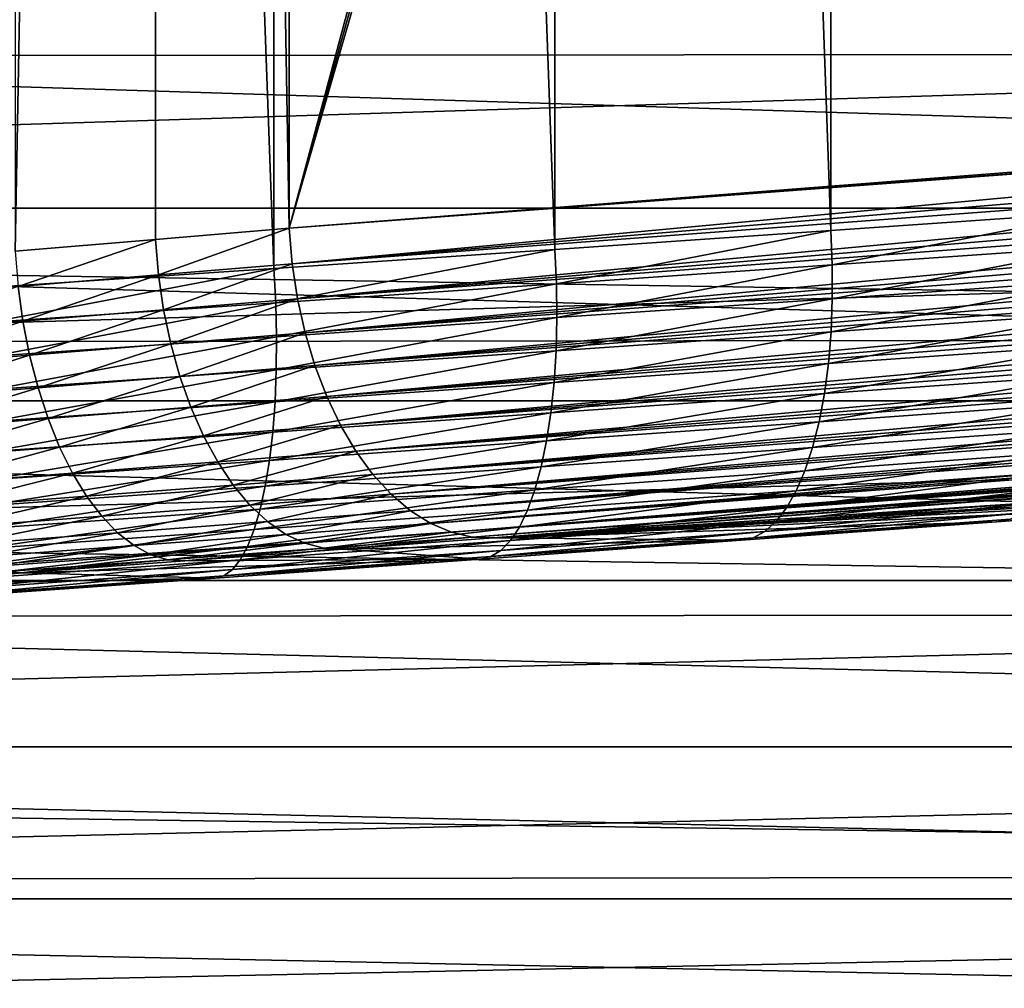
# Model space of a CAD drawing. Header units: metres. Extents: x -46 to 104, y -30 to 30.
# Tile 480 of 656: x 55.38 to 56.97, y -7.37 to -5.81. Entities that reach past the tile are written whole.
import ezdxf

# ---------------------------------------------------------------- set-up
doc = ezdxf.new("R2010")
doc.units = ezdxf.units.M
doc.layers.add('solid_26_000_502_XXX', color=7, linetype='CONTINUOUS')

msp = doc.modelspace()

# ---------------------------------------------------------------- linework, layer by layer
at = {"layer": 'solid_26_000_502_XXX'}
for points in [[(55.793705, -6.211841, 314.212158), (55.335068, -6.242723, 314.102203), (55.338753, 6.242476, 314.102997)], [(55.793705, -6.211841, 314.212158), (55.338753, 6.242476, 314.102997), (55.797348, 6.211595, 314.213135)], [(56.245914, -6.181216, 314.345947), (55.793705, -6.211841, 314.212158), (55.797348, 6.211595, 314.213135)], [(56.245914, -6.181216, 314.345947), (55.797348, 6.211595, 314.213135), (56.249496, 6.180973, 314.347107)], [(55.3769, -6.184124, 319.391541), (55.601688, 6.165453, 319.523346), (55.375519, 6.184237, 319.390808)], [(56.690483, -6.150931, 314.503235), (56.245914, -6.181216, 314.345947), (56.249496, 6.180973, 314.347107)], [(56.690483, -6.150931, 314.503235), (56.249496, 6.180973, 314.347107), (56.694004, 6.150691, 314.504608)], [(55.3769, -6.184124, 319.391541), (55.603016, -6.165342, 319.52417), (55.601688, 6.165453, 319.523346)], [(55.601688, 6.165453, 319.523346), (55.818401, -6.147289, 319.670197), (55.818401, 6.147289, 319.670197)], [(55.603016, -6.165342, 319.52417), (55.818401, -6.147289, 319.670197), (55.601688, 6.165453, 319.523346)], [(59.05619, 5.904927, 322.022583), (55.818401, 6.147289, 319.670197), (55.818401, -6.147289, 319.670197)], [(57.126232, -6.121066, 314.683624), (56.690483, -6.150931, 314.503235), (56.694004, 6.150691, 314.504608)], [(57.126232, -6.121066, 314.683624), (56.694004, 6.150691, 314.504608), (57.129677, 6.120829, 314.68515)], [(59.175964, 5.893589, 322.109619), (59.05619, 5.904927, 322.022583), (55.818401, -6.147289, 319.670197)], [(59.2952, 5.877554, 322.196228), (59.175964, 5.893589, 322.109619), (55.818401, -6.147289, 319.670197)], [(59.2952, -5.877554, 322.196228), (59.2952, 5.877554, 322.196228), (55.818401, -6.147289, 319.670197)], [(61.599998, -5.384786, 288.985901), (61.599998, -5.862143, 289.288788), (34.599998, -5.413353, 289.003021)], [(61.599998, -5.862143, 306.711212), (61.599998, -5.384786, 307.014099), (34.599998, -5.413353, 306.996979)], [(61.599998, -5.862143, 289.288788), (34.599998, -5.892387, 289.309204), (34.599998, -5.413353, 289.003021)], [(61.599998, -5.862143, 306.711212), (34.599998, -5.413353, 306.996979), (34.599998, -5.892387, 306.690796)], [(61.599998, -5.784506, 292.047729), (51.099998, -5.784486, 292.047729), (51.099998, -6.114925, 292.387726)], [(61.599998, -6.114945, 303.612244), (51.099998, -6.114925, 303.612274), (51.099998, -5.784486, 303.952271)], [(61.599998, -5.784506, 303.952271), (61.599998, -6.114945, 303.612244), (51.099998, -5.784486, 303.952271)], [(61.599998, -6.114945, 292.387756), (61.599998, -5.784506, 292.047729), (51.099998, -6.114925, 292.387726)], [(61.599998, -5.862143, 289.288788), (61.599998, -6.322506, 289.616913), (34.599998, -5.892387, 289.309204)], [(61.599998, -6.322506, 306.383087), (61.599998, -5.862143, 306.711212), (34.599998, -5.892387, 306.690796)], [(59.175964, -5.893589, 322.109619), (59.2952, -5.877554, 322.196228), (55.818401, -6.147289, 319.670197)], [(61.599998, -6.322506, 289.616913), (34.599998, -6.354315, 289.641022), (34.599998, -5.892387, 289.309204)], [(61.599998, -6.322506, 306.383087), (34.599998, -5.892387, 306.690796), (34.599998, -6.354315, 306.358978)], [(59.05619, -5.904927, 322.022583), (59.175964, -5.893589, 322.109619), (55.818401, -6.147289, 319.670197)], [(55.823132, -6.204404, 319.669586), (59.05619, -5.904927, 322.022583), (55.818401, -6.147289, 319.670197)], [(55.823132, -6.204404, 319.669586), (59.058075, -5.933532, 322.022949), (59.05619, -5.904927, 322.022583)], [(55.823132, -6.204404, 319.669586), (59.060921, -5.962042, 322.021973), (59.058075, -5.933532, 322.022949)], [(55.823132, -6.204404, 319.669586), (55.831657, -6.260769, 319.663635), (59.060921, -5.962042, 322.021973)], [(55.831657, -6.260769, 319.663635), (59.064716, -5.990366, 322.019653), (59.060921, -5.962042, 322.021973)], [(55.831657, -6.260769, 319.663635), (59.06945, -6.018407, 322.016022), (59.064716, -5.990366, 322.019653)], [(55.831657, -6.260769, 319.663635), (55.843876, -6.315642, 319.652496), (59.06945, -6.018407, 322.016022)], [(55.843876, -6.315642, 319.652496), (59.075104, -6.046076, 322.011108), (59.06945, -6.018407, 322.016022)], [(55.843876, -6.315642, 319.652496), (59.081665, -6.073281, 322.004883), (59.075104, -6.046076, 322.011108)], [(55.843876, -6.315642, 319.652496), (55.859619, -6.368304, 319.63623), (59.081665, -6.073281, 322.004883)], [(55.859619, -6.368304, 319.63623), (59.089108, -6.099933, 321.997375), (59.081665, -6.073281, 322.004883)], [(55.859619, -6.368304, 319.63623), (59.097408, -6.125943, 321.988647), (59.089108, -6.099933, 321.997375)], [(61.599998, -6.114945, 292.387756), (51.099998, -6.114925, 292.387726), (51.099998, -6.425433, 292.746063)], [(61.599998, -6.425447, 303.253906), (51.099998, -6.425433, 303.253937), (51.099998, -6.114925, 303.612274)], [(61.599998, -6.114945, 303.612244), (61.599998, -6.425447, 303.253906), (51.099998, -6.114925, 303.612274)], [(61.599998, -6.425447, 292.746094), (61.599998, -6.114945, 292.387756), (51.099998, -6.425433, 292.746063)], [(56.692867, -6.206147, 314.507446), (56.690483, -6.150931, 314.503235), (57.126232, -6.121066, 314.683624)], [(56.692867, -6.206147, 314.507446), (57.126232, -6.121066, 314.683624), (57.128334, -6.176162, 314.687897)], [(55.859619, -6.368304, 319.63623), (55.878681, -6.418061, 319.615143), (59.097408, -6.125943, 321.988647)], [(55.878681, -6.418061, 319.615143), (59.106541, -6.151227, 321.978668), (59.097408, -6.125943, 321.988647)], [(55.607761, -6.222308, 319.523346), (55.818401, -6.147289, 319.670197), (55.603016, -6.165342, 319.52417)], [(55.607761, -6.222308, 319.523346), (55.823132, -6.204404, 319.669586), (55.818401, -6.147289, 319.670197)], [(55.878681, -6.418061, 319.615143), (59.11647, -6.175701, 321.967529), (59.106541, -6.151227, 321.978668)], [(56.248558, -6.236555, 314.350067), (56.245914, -6.181216, 314.345947), (56.690483, -6.150931, 314.503235)], [(56.248558, -6.236555, 314.350067), (56.690483, -6.150931, 314.503235), (56.692867, -6.206147, 314.507446)], [(55.381668, -6.240935, 319.390442), (55.603016, -6.165342, 319.52417), (55.3769, -6.184124, 319.391541)], [(55.607761, -6.222308, 319.523346), (55.603016, -6.165342, 319.52417), (55.381668, -6.240935, 319.390442)], [(55.796604, -6.267305, 314.216125), (55.793705, -6.211841, 314.212158), (56.245914, -6.181216, 314.345947)], [(55.796604, -6.267305, 314.216125), (56.245914, -6.181216, 314.345947), (56.248558, -6.236555, 314.350067)], [(55.878681, -6.418061, 319.615143), (55.900814, -6.464261, 319.589417), (59.11647, -6.175701, 321.967529)], [(55.900814, -6.464261, 319.589417), (59.127171, -6.199285, 321.955231), (59.11647, -6.175701, 321.967529)], [(56.69302, -6.260685, 314.517334), (56.692867, -6.206147, 314.507446), (57.128334, -6.176162, 314.687897)], [(56.69302, -6.260685, 314.517334), (57.128334, -6.176162, 314.687897), (57.127926, -6.230584, 314.697723)], [(55.900814, -6.464261, 319.589417), (59.138603, -6.2219, 321.941803), (59.127171, -6.199285, 321.955231)], [(55.3382, -6.298314, 314.106079), (55.335068, -6.242723, 314.102203), (55.793705, -6.211841, 314.212158)], [(55.3382, -6.298314, 314.106079), (55.793705, -6.211841, 314.212158), (55.796604, -6.267305, 314.216125)], [(55.615955, -6.278528, 319.516968), (55.823132, -6.204404, 319.669586), (55.607761, -6.222308, 319.523346)], [(55.615955, -6.278528, 319.516968), (55.831657, -6.260769, 319.663635), (55.823132, -6.204404, 319.669586)], [(56.249268, -6.291211, 314.359985), (56.248558, -6.236555, 314.350067), (56.692867, -6.206147, 314.507446)], [(56.249268, -6.291211, 314.359985), (56.692867, -6.206147, 314.507446), (56.69302, -6.260685, 314.517334)], [(55.607761, -6.222308, 319.523346), (55.381668, -6.240935, 319.390442), (55.389488, -6.297007, 319.383636)], [(55.615955, -6.278528, 319.516968), (55.607761, -6.222308, 319.523346), (55.389488, -6.297007, 319.383636)], [(55.900814, -6.464261, 319.589417), (55.925724, -6.506296, 319.559479), (59.138603, -6.2219, 321.941803)], [(55.925724, -6.506296, 319.559479), (59.15073, -6.243474, 321.927338), (59.138603, -6.2219, 321.941803)], [(56.690941, -6.313874, 314.532776), (57.127926, -6.230584, 314.697723), (57.125011, -6.283666, 314.712952)], [(56.690941, -6.313874, 314.532776), (56.69302, -6.260685, 314.517334), (57.127926, -6.230584, 314.697723)], [(55.389488, -6.297007, 319.383636), (55.381668, -6.240935, 319.390442), (55.154819, -6.315992, 319.265442)], [(55.797863, -6.322081, 314.226074), (55.796604, -6.267305, 314.216125), (56.248558, -6.236555, 314.350067)], [(55.797863, -6.322081, 314.226074), (56.248558, -6.236555, 314.350067), (56.249268, -6.291211, 314.359985)], [(55.925724, -6.506296, 319.559479), (59.163517, -6.263936, 321.911865), (59.15073, -6.243474, 321.927338)], [(55.627472, -6.333269, 319.505157), (55.831657, -6.260769, 319.663635), (55.615955, -6.278528, 319.516968)], [(55.627472, -6.333269, 319.505157), (55.843876, -6.315642, 319.652496), (55.831657, -6.260769, 319.663635)], [(55.925724, -6.506296, 319.559479), (55.953087, -6.543613, 319.525665), (59.163517, -6.263936, 321.911865)], [(55.953087, -6.543613, 319.525665), (59.17691, -6.283216, 321.895416), (59.163517, -6.263936, 321.911865)], [(56.248032, -6.344509, 314.37561), (56.69302, -6.260685, 314.517334), (56.690941, -6.313874, 314.532776)], [(56.248032, -6.344509, 314.37561), (56.249268, -6.291211, 314.359985), (56.69302, -6.260685, 314.517334)], [(55.340004, -6.353211, 314.115967), (55.3382, -6.298314, 314.106079), (55.796604, -6.267305, 314.216125)], [(55.340004, -6.353211, 314.115967), (55.796604, -6.267305, 314.216125), (55.797863, -6.322081, 314.226074)], [(55.615955, -6.278528, 319.516968), (55.389488, -6.297007, 319.383636), (55.400249, -6.351612, 319.371246)], [(55.627472, -6.333269, 319.505157), (55.615955, -6.278528, 319.516968), (55.400249, -6.351612, 319.371246)], [(55.79747, -6.375489, 314.241821), (56.249268, -6.291211, 314.359985), (56.248032, -6.344509, 314.37561)], [(55.79747, -6.375489, 314.241821), (55.797863, -6.322081, 314.226074), (56.249268, -6.291211, 314.359985)], [(55.953087, -6.543613, 319.525665), (59.19088, -6.301253, 321.878052), (59.17691, -6.283216, 321.895416)], [(56.686653, -6.36506, 314.553619), (57.125011, -6.283666, 314.712952), (57.119625, -6.334758, 314.733429)], [(56.686653, -6.36506, 314.553619), (56.690941, -6.313874, 314.532776), (57.125011, -6.283666, 314.712952)], [(55.389488, -6.297007, 319.383636), (55.154819, -6.315992, 319.265442), (55.16478, -6.370457, 319.252472)], [(55.400249, -6.351612, 319.371246), (55.389488, -6.297007, 319.383636), (55.16478, -6.370457, 319.252472)], [(55.953087, -6.543613, 319.525665), (55.982544, -6.575724, 319.488434), (59.19088, -6.301253, 321.878052)], [(55.982544, -6.575724, 319.488434), (59.205368, -6.317987, 321.859833), (59.19088, -6.301253, 321.878052)], [(61.599998, -6.322506, 289.616913), (61.599998, -6.76454, 289.96936), (34.599998, -6.354315, 289.641022)], [(61.599998, -6.76454, 306.03064), (61.599998, -6.322506, 306.383087), (34.599998, -6.354315, 306.358978)], [(55.340454, -6.406732, 314.131775), (55.340004, -6.353211, 314.115967), (55.797863, -6.322081, 314.226074)], [(55.340454, -6.406732, 314.131775), (55.797863, -6.322081, 314.226074), (55.79747, -6.375489, 314.241821)], [(55.642155, -6.385814, 319.488098), (55.843876, -6.315642, 319.652496), (55.627472, -6.333269, 319.505157)], [(55.642155, -6.385814, 319.488098), (55.859619, -6.368304, 319.63623), (55.843876, -6.315642, 319.652496)], [(55.982544, -6.575724, 319.488434), (59.220333, -6.333363, 321.84082), (59.205368, -6.317987, 321.859833)], [(56.244862, -6.395791, 314.396729), (56.690941, -6.313874, 314.532776), (56.686653, -6.36506, 314.553619)], [(56.244862, -6.395791, 314.396729), (56.248032, -6.344509, 314.37561), (56.690941, -6.313874, 314.532776)], [(55.627472, -6.333269, 319.505157), (55.400249, -6.351612, 319.371246), (55.413811, -6.404037, 319.353363)], [(55.642155, -6.385814, 319.488098), (55.627472, -6.333269, 319.505157), (55.413811, -6.404037, 319.353363)], [(55.982544, -6.575724, 319.488434), (56.013702, -6.602205, 319.448273), (59.220333, -6.333363, 321.84082)], [(56.013702, -6.602205, 319.448273), (59.235725, -6.34733, 321.821075), (59.220333, -6.333363, 321.84082)], [(56.680214, -6.413615, 314.579559), (57.119625, -6.334758, 314.733429), (57.111832, -6.383237, 314.758881)], [(56.680214, -6.413615, 314.579559), (56.686653, -6.36506, 314.553619), (57.119625, -6.334758, 314.733429)], [(61.599998, -6.76454, 289.96936), (34.599998, -6.797591, 289.997314), (34.599998, -6.354315, 289.641022)], [(61.599998, -6.76454, 306.03064), (34.599998, -6.354315, 306.358978), (34.599998, -6.797591, 306.002686)], [(55.400249, -6.351612, 319.371246), (55.16478, -6.370457, 319.252472), (55.177166, -6.422761, 319.233887)], [(55.413811, -6.404037, 319.353363), (55.400249, -6.351612, 319.371246), (55.177166, -6.422761, 319.233887)], [(55.795425, -6.426868, 314.263184), (56.248032, -6.344509, 314.37561), (56.244862, -6.395791, 314.396729)], [(55.795425, -6.426868, 314.263184), (55.79747, -6.375489, 314.241821), (56.248032, -6.344509, 314.37561)], [(56.013702, -6.602205, 319.448273), (59.251492, -6.359843, 321.800659), (59.235725, -6.34733, 321.821075)], [(55.659821, -6.435476, 319.465942), (55.859619, -6.368304, 319.63623), (55.642155, -6.385814, 319.488098)], [(55.659821, -6.435476, 319.465942), (55.878681, -6.418061, 319.615143), (55.859619, -6.368304, 319.63623)], [(56.013702, -6.602205, 319.448273), (56.046158, -6.622708, 319.405701), (59.251492, -6.359843, 321.800659)], [(56.046158, -6.622708, 319.405701), (59.267586, -6.370861, 321.779633), (59.251492, -6.359843, 321.800659)], [(56.046158, -6.622708, 319.405701), (59.283947, -6.380346, 321.758087), (59.267586, -6.370861, 321.779633)], [(56.239799, -6.444424, 314.423096), (56.686653, -6.36506, 314.553619), (56.680214, -6.413615, 314.579559)], [(56.239799, -6.444424, 314.423096), (56.244862, -6.395791, 314.396729), (56.686653, -6.36506, 314.553619)], [(55.339542, -6.45821, 314.15332), (55.79747, -6.375489, 314.241821), (55.795425, -6.426868, 314.263184)], [(55.339542, -6.45821, 314.15332), (55.340454, -6.406732, 314.131775), (55.79747, -6.375489, 314.241821)], [(55.642155, -6.385814, 319.488098), (55.413811, -6.404037, 319.353363), (55.429996, -6.453603, 319.330292)], [(55.659821, -6.435476, 319.465942), (55.642155, -6.385814, 319.488098), (55.429996, -6.453603, 319.330292)], [(56.046158, -6.622708, 319.405701), (56.079483, -6.636964, 319.361298), (59.283947, -6.380346, 321.758087)], [(56.079483, -6.636964, 319.361298), (59.300529, -6.388269, 321.736084), (59.283947, -6.380346, 321.758087)], [(56.079483, -6.636964, 319.361298), (59.317272, -6.394602, 321.713684), (59.300529, -6.388269, 321.736084)], [(56.671703, -6.458942, 314.610291), (57.111832, -6.383237, 314.758881), (57.101727, -6.428509, 314.788971)], [(56.671703, -6.458942, 314.610291), (56.680214, -6.413615, 314.579559), (57.111832, -6.383237, 314.758881)], [(55.413811, -6.404037, 319.353363), (55.177166, -6.422761, 319.233887), (55.191811, -6.472228, 319.209961)], [(55.429996, -6.453603, 319.330292), (55.413811, -6.404037, 319.353363), (55.191811, -6.472228, 319.209961)], [(55.791759, -6.47558, 314.289886), (56.244862, -6.395791, 314.396729), (56.239799, -6.444424, 314.423096)], [(55.791759, -6.47558, 314.289886), (55.795425, -6.426868, 314.263184), (56.244862, -6.395791, 314.396729)], [(56.079483, -6.636964, 319.361298), (56.113239, -6.644786, 319.315643), (59.317272, -6.394602, 321.713684)], [(56.113239, -6.644786, 319.315643), (59.334126, -6.399326, 321.690979), (59.317272, -6.394602, 321.713684)], [(56.113239, -6.644786, 319.315643), (59.351028, -6.402424, 321.66803), (59.334126, -6.399326, 321.690979)], [(56.113239, -6.644786, 319.315643), (56.14698, -6.646071, 319.269348), (59.351028, -6.402424, 321.66803)], [(59.367928, -6.403887, 321.644928), (59.351028, -6.402424, 321.66803), (56.14698, -6.646071, 319.269348)], [(59.867565, -6.403709, 317.028229), (56.14698, -6.646071, 319.269348), (58.498123, -6.506217, 316.033264)], [(59.867565, -6.403709, 317.028229), (59.384769, -6.403709, 321.621735), (56.14698, -6.646071, 319.269348)], [(59.367928, -6.403887, 321.644928), (56.14698, -6.646071, 319.269348), (59.384769, -6.403709, 321.621735)], [(55.680229, -6.481607, 319.439056), (55.878681, -6.418061, 319.615143), (55.659821, -6.435476, 319.465942)], [(55.680229, -6.481607, 319.439056), (55.900814, -6.464261, 319.589417), (55.878681, -6.418061, 319.615143)], [(56.232906, -6.489808, 314.454376), (56.680214, -6.413615, 314.579559), (56.671703, -6.458942, 314.610291)], [(56.232906, -6.489808, 314.454376), (56.239799, -6.444424, 314.423096), (56.680214, -6.413615, 314.579559)], [(61.599998, -6.425447, 292.746094), (51.099998, -6.425433, 292.746063), (51.099998, -6.714745, 293.121246)], [(61.599998, -6.714763, 302.878723), (51.099998, -6.714745, 302.878754), (51.099998, -6.425433, 303.253937)], [(61.599998, -6.425447, 303.253906), (61.599998, -6.714763, 302.878723), (51.099998, -6.425433, 303.253937)], [(61.599998, -6.714763, 293.121277), (61.599998, -6.425447, 292.746094), (51.099998, -6.714745, 293.121246)], [(55.337284, -6.507002, 314.180328), (55.795425, -6.426868, 314.263184), (55.791759, -6.47558, 314.289886)], [(55.337284, -6.507002, 314.180328), (55.339542, -6.45821, 314.15332), (55.795425, -6.426868, 314.263184)], [(55.659821, -6.435476, 319.465942), (55.429996, -6.453603, 319.330292), (55.448597, -6.499663, 319.302277)], [(55.680229, -6.481607, 319.439056), (55.659821, -6.435476, 319.465942), (55.448597, -6.499663, 319.302277)], [(56.661221, -6.500484, 314.645477), (57.101727, -6.428509, 314.788971), (57.089436, -6.470019, 314.823395)], [(56.661221, -6.500484, 314.645477), (56.671703, -6.458942, 314.610291), (57.101727, -6.428509, 314.788971)], [(55.429996, -6.453603, 319.330292), (55.191811, -6.472228, 319.209961), (55.20853, -6.518217, 319.180969)], [(55.448597, -6.499663, 319.302277), (55.429996, -6.453603, 319.330292), (55.20853, -6.518217, 319.180969)], [(55.78651, -6.521022, 314.321655), (56.239799, -6.444424, 314.423096), (56.232906, -6.489808, 314.454376)], [(55.78651, -6.521022, 314.321655), (55.791759, -6.47558, 314.289886), (56.239799, -6.444424, 314.423096)], [(55.703121, -6.523603, 319.407715), (55.900814, -6.464261, 319.589417), (55.680229, -6.481607, 319.439056)], [(55.703121, -6.523603, 319.407715), (55.925724, -6.506296, 319.559479), (55.900814, -6.464261, 319.589417)], [(56.22427, -6.531382, 314.490204), (56.671703, -6.458942, 314.610291), (56.661221, -6.500484, 314.645477)], [(56.22427, -6.531382, 314.490204), (56.232906, -6.489808, 314.454376), (56.671703, -6.458942, 314.610291)], [(56.648895, -6.537731, 314.684631), (57.089436, -6.470019, 314.823395), (57.075108, -6.507261, 314.861694)], [(56.648895, -6.537731, 314.684631), (56.661221, -6.500484, 314.645477), (57.089436, -6.470019, 314.823395)], [(55.333702, -6.552502, 314.212463), (55.791759, -6.47558, 314.289886), (55.78651, -6.521022, 314.321655)], [(55.333702, -6.552502, 314.212463), (55.337284, -6.507002, 314.180328), (55.791759, -6.47558, 314.289886)], [(55.680229, -6.481607, 319.439056), (55.448597, -6.499663, 319.302277), (55.469368, -6.54162, 319.269714)], [(55.703121, -6.523603, 319.407715), (55.680229, -6.481607, 319.439056), (55.469368, -6.54162, 319.269714)], [(55.448597, -6.499663, 319.302277), (55.20853, -6.518217, 319.180969), (55.227108, -6.560133, 319.147308)], [(55.469368, -6.54162, 319.269714), (55.448597, -6.499663, 319.302277), (55.227108, -6.560133, 319.147308)], [(55.779751, -6.562628, 314.358032), (56.232906, -6.489808, 314.454376), (56.22427, -6.531382, 314.490204)], [(55.779751, -6.562628, 314.358032), (55.78651, -6.521022, 314.321655), (56.232906, -6.489808, 314.454376)], [(56.213993, -6.568633, 314.530121), (56.661221, -6.500484, 314.645477), (56.648895, -6.537731, 314.684631)], [(56.213993, -6.568633, 314.530121), (56.22427, -6.531382, 314.490204), (56.661221, -6.500484, 314.645477)], [(55.728195, -6.560915, 319.372406), (55.925724, -6.506296, 319.559479), (55.703121, -6.523603, 319.407715)], [(55.728195, -6.560915, 319.372406), (55.953087, -6.543613, 319.525665), (55.925724, -6.506296, 319.559479)], [(56.14698, -6.646071, 319.269348), (58.131279, -6.533572, 315.781158), (58.498123, -6.506217, 316.033264)], [(56.634884, -6.570224, 314.727295), (57.075108, -6.507261, 314.861694), (57.058922, -6.539778, 314.903381)], [(56.634884, -6.570224, 314.727295), (56.648895, -6.537731, 314.684631), (57.075108, -6.507261, 314.861694)], [(55.328846, -6.594141, 314.249298), (55.78651, -6.521022, 314.321655), (55.779751, -6.562628, 314.358032)], [(55.328846, -6.594141, 314.249298), (55.333702, -6.552502, 314.212463), (55.78651, -6.521022, 314.321655)], [(55.703121, -6.523603, 319.407715), (55.469368, -6.54162, 319.269714), (55.492043, -6.578926, 319.233032)], [(55.728195, -6.560915, 319.372406), (55.703121, -6.523603, 319.407715), (55.492043, -6.578926, 319.233032)], [(55.771561, -6.599885, 314.39859), (56.22427, -6.531382, 314.490204), (56.213993, -6.568633, 314.530121)], [(55.771561, -6.599885, 314.39859), (55.779751, -6.562628, 314.358032), (56.22427, -6.531382, 314.490204)], [(56.14698, -6.646071, 319.269348), (57.75132, -6.561697, 315.54834), (58.131279, -6.533572, 315.781158)], [(55.469368, -6.54162, 319.269714), (55.227108, -6.560133, 319.147308), (55.247299, -6.597435, 319.109436)], [(55.492043, -6.578926, 319.233032), (55.469368, -6.54162, 319.269714), (55.247299, -6.597435, 319.109436)], [(55.755119, -6.593055, 319.333527), (55.953087, -6.543613, 319.525665), (55.728195, -6.560915, 319.372406)], [(55.755119, -6.593055, 319.333527), (55.982544, -6.575724, 319.488434), (55.953087, -6.543613, 319.525665)], [(56.202206, -6.601102, 314.573639), (56.648895, -6.537731, 314.684631), (56.634884, -6.570224, 314.727295)], [(56.202206, -6.601102, 314.573639), (56.213993, -6.568633, 314.530121), (56.648895, -6.537731, 314.684631)], [(56.61935, -6.597565, 314.772919), (57.058922, -6.539778, 314.903381), (57.041069, -6.567173, 314.947998)], [(56.61935, -6.597565, 314.772919), (56.634884, -6.570224, 314.727295), (57.058922, -6.539778, 314.903381)], [(55.322773, -6.631403, 314.290405), (55.779751, -6.562628, 314.358032), (55.771561, -6.599885, 314.39859)], [(55.322773, -6.631403, 314.290405), (55.328846, -6.594141, 314.249298), (55.779751, -6.562628, 314.358032)], [(55.728195, -6.560915, 319.372406), (55.492043, -6.578926, 319.233032), (55.516323, -6.611098, 319.192719)], [(55.755119, -6.593055, 319.333527), (55.728195, -6.560915, 319.372406), (55.516323, -6.611098, 319.192719)], [(56.14698, -6.646071, 319.269348), (57.35973, -6.590484, 315.335785), (57.75132, -6.561697, 315.54834)], [(55.492043, -6.578926, 319.233032), (55.247299, -6.597435, 319.109436), (55.268848, -6.629639, 319.06781)], [(55.516323, -6.611098, 319.192719), (55.492043, -6.578926, 319.233032), (55.268848, -6.629639, 319.06781)], [(55.78355, -6.619603, 319.291626), (55.982544, -6.575724, 319.488434), (55.755119, -6.593055, 319.333527)], [(55.762043, -6.632329, 314.442841), (56.213993, -6.568633, 314.530121), (56.202206, -6.601102, 314.573639)], [(55.762043, -6.632329, 314.442841), (55.771561, -6.599885, 314.39859), (56.213993, -6.568633, 314.530121)], [(55.78355, -6.619603, 319.291626), (56.013702, -6.602205, 319.448273), (55.982544, -6.575724, 319.488434)], [(56.189049, -6.628387, 314.620209), (56.634884, -6.570224, 314.727295), (56.61935, -6.597565, 314.772919)], [(56.189049, -6.628387, 314.620209), (56.202206, -6.601102, 314.573639), (56.634884, -6.570224, 314.727295)], [(56.602493, -6.619417, 314.820984), (57.041069, -6.567173, 314.947998), (57.02177, -6.58911, 314.994934)], [(56.602493, -6.619417, 314.820984), (56.61935, -6.597565, 314.772919), (57.041069, -6.567173, 314.947998)], [(55.755119, -6.593055, 319.333527), (55.516323, -6.611098, 319.192719), (55.541897, -6.637716, 319.149231)], [(55.78355, -6.619603, 319.291626), (55.755119, -6.593055, 319.333527), (55.541897, -6.637716, 319.149231)], [(56.14698, -6.646071, 319.269348), (56.95763, -6.619849, 315.144073), (57.35973, -6.590484, 315.335785)], [(56.584518, -6.635512, 314.870911), (57.02177, -6.58911, 314.994934), (57.001266, -6.605322, 315.043671)], [(56.584518, -6.635512, 314.870911), (56.602493, -6.619417, 314.820984), (57.02177, -6.58911, 314.994934)], [(56.979801, -6.61561, 315.093597), (57.35973, -6.590484, 315.335785), (56.95763, -6.619849, 315.144073)], [(55.516323, -6.611098, 319.192719), (55.268848, -6.629639, 319.06781), (55.291477, -6.656329, 319.02298)], [(55.541897, -6.637716, 319.149231), (55.516323, -6.611098, 319.192719), (55.291477, -6.656329, 319.02298)], [(55.315563, -6.663822, 314.335266), (55.771561, -6.599885, 314.39859), (55.762043, -6.632329, 314.442841)], [(55.315563, -6.663822, 314.335266), (55.322773, -6.631403, 314.290405), (55.771561, -6.599885, 314.39859)], [(55.751312, -6.659558, 314.490204), (56.202206, -6.601102, 314.573639), (56.189049, -6.628387, 314.620209)], [(55.751312, -6.659558, 314.490204), (55.762043, -6.632329, 314.442841), (56.202206, -6.601102, 314.573639)], [(55.813107, -6.640212, 319.247253), (56.013702, -6.602205, 319.448273), (55.78355, -6.619603, 319.291626)], [(55.813107, -6.640212, 319.247253), (56.046158, -6.622708, 319.405701), (56.013702, -6.602205, 319.448273)], [(56.17469, -6.650152, 314.66925), (56.61935, -6.597565, 314.772919), (56.602493, -6.619417, 314.820984)], [(56.17469, -6.650152, 314.66925), (56.189049, -6.628387, 314.620209), (56.61935, -6.597565, 314.772919)], [(56.565643, -6.645652, 314.922028), (57.001266, -6.605322, 315.043671), (56.979801, -6.61561, 315.093597)], [(56.565643, -6.645652, 314.922028), (56.584518, -6.635512, 314.870911), (57.001266, -6.605322, 315.043671)], [(55.78355, -6.619603, 319.291626), (55.541897, -6.637716, 319.149231), (55.568428, -6.658434, 319.10321)], [(55.813107, -6.640212, 319.247253), (55.78355, -6.619603, 319.291626), (55.568428, -6.658434, 319.10321)], [(55.739506, -6.681234, 314.540131), (56.189049, -6.628387, 314.620209), (56.17469, -6.650152, 314.66925)], [(55.739506, -6.681234, 314.540131), (55.751312, -6.659558, 314.490204), (56.189049, -6.628387, 314.620209)], [(55.843407, -6.654612, 319.200958), (56.046158, -6.622708, 319.405701), (55.813107, -6.640212, 319.247253)], [(55.843407, -6.654612, 319.200958), (56.079483, -6.636964, 319.361298), (56.046158, -6.622708, 319.405701)], [(56.14698, -6.646071, 319.269348), (56.546101, -6.649713, 314.973724), (56.95763, -6.619849, 315.144073)], [(56.159309, -6.666129, 314.720184), (56.602493, -6.619417, 314.820984), (56.584518, -6.635512, 314.870911)], [(56.159309, -6.666129, 314.720184), (56.17469, -6.650152, 314.66925), (56.602493, -6.619417, 314.820984)], [(56.565643, -6.645652, 314.922028), (56.95763, -6.619849, 315.144073), (56.546101, -6.649713, 314.973724)], [(56.565643, -6.645652, 314.922028), (56.979801, -6.61561, 315.093597), (56.95763, -6.619849, 315.144073)], [(55.541897, -6.637716, 319.149231), (55.291477, -6.656329, 319.02298), (55.314884, -6.677159, 318.975525)], [(55.307301, -6.690993, 314.383301), (55.762043, -6.632329, 314.442841), (55.751312, -6.659558, 314.490204)], [(55.307301, -6.690993, 314.383301), (55.315563, -6.663822, 314.335266), (55.762043, -6.632329, 314.442841)], [(55.568428, -6.658434, 319.10321), (55.541897, -6.637716, 319.149231), (55.314884, -6.677159, 318.975525)], [(55.813107, -6.640212, 319.247253), (55.568428, -6.658434, 319.10321), (55.59557, -6.672984, 319.055237)], [(55.843407, -6.654612, 319.200958), (55.813107, -6.640212, 319.247253), (55.59557, -6.672984, 319.055237)], [(55.874058, -6.662615, 319.153351), (56.079483, -6.636964, 319.361298), (55.843407, -6.654612, 319.200958)], [(55.874058, -6.662615, 319.153351), (56.113239, -6.644786, 319.315643), (56.079483, -6.636964, 319.361298)], [(56.143085, -6.676118, 314.772369), (56.584518, -6.635512, 314.870911), (56.565643, -6.645652, 314.922028)], [(56.143085, -6.676118, 314.772369), (56.159309, -6.666129, 314.720184), (56.584518, -6.635512, 314.870911)], [(55.298096, -6.71258, 314.433929), (55.751312, -6.659558, 314.490204), (55.739506, -6.681234, 314.540131)], [(55.298096, -6.71258, 314.433929), (55.307301, -6.690993, 314.383301), (55.751312, -6.659558, 314.490204)], [(55.568428, -6.658434, 319.10321), (55.314884, -6.677159, 318.975525), (55.338776, -6.691861, 318.926056)], [(55.59557, -6.672984, 319.055237), (55.568428, -6.658434, 319.10321), (55.338776, -6.691861, 318.926056)], [(55.843407, -6.654612, 319.200958), (55.59557, -6.672984, 319.055237), (55.622974, -6.681175, 319.00589)], [(55.874058, -6.662615, 319.153351), (55.843407, -6.654612, 319.200958), (55.622974, -6.681175, 319.00589)], [(55.726768, -6.697089, 314.591949), (56.17469, -6.650152, 314.66925), (56.159309, -6.666129, 314.720184)], [(55.726768, -6.697089, 314.591949), (55.739506, -6.681234, 314.540131), (56.17469, -6.650152, 314.66925)], [(55.874058, -6.662615, 319.153351), (55.904655, -6.664124, 319.105103), (56.113239, -6.644786, 319.315643)], [(56.113239, -6.644786, 319.315643), (55.904655, -6.664124, 319.105103), (56.14698, -6.646071, 319.269348)], [(56.14698, -6.646071, 319.269348), (55.904655, -6.664124, 319.105103), (56.546101, -6.649713, 314.973724)], [(55.904655, -6.664124, 319.105103), (56.12624, -6.679997, 314.825165), (56.546101, -6.649713, 314.973724)], [(56.143085, -6.676118, 314.772369), (56.546101, -6.649713, 314.973724), (56.12624, -6.679997, 314.825165)], [(56.143085, -6.676118, 314.772369), (56.565643, -6.645652, 314.922028), (56.546101, -6.649713, 314.973724)], [(55.59557, -6.672984, 319.055237), (55.338776, -6.691861, 318.926056), (55.362839, -6.700244, 318.875214)], [(55.622974, -6.681175, 319.00589), (55.59557, -6.672984, 319.055237), (55.362839, -6.700244, 318.875214)], [(55.874058, -6.662615, 319.153351), (55.622974, -6.681175, 319.00589), (55.650291, -6.682904, 318.955872)], [(55.874058, -6.662615, 319.153351), (55.650291, -6.682904, 318.955872), (55.904655, -6.664124, 319.105103)], [(55.904655, -6.664124, 319.105103), (55.650291, -6.682904, 318.955872), (56.12624, -6.679997, 314.825165)], [(55.713261, -6.706926, 314.645081), (56.159309, -6.666129, 314.720184), (56.143085, -6.676118, 314.772369)], [(55.713261, -6.706926, 314.645081), (55.726768, -6.697089, 314.591949), (56.159309, -6.666129, 314.720184)], [(55.713261, -6.706926, 314.645081), (56.143085, -6.676118, 314.772369), (56.12624, -6.679997, 314.825165)], [(55.288052, -6.728312, 314.486542), (55.739506, -6.681234, 314.540131), (55.726768, -6.697089, 314.591949)], [(55.288052, -6.728312, 314.486542), (55.298096, -6.71258, 314.433929), (55.739506, -6.681234, 314.540131)], [(55.622974, -6.681175, 319.00589), (55.362839, -6.700244, 318.875214), (55.386765, -6.702198, 318.823639)], [(55.386765, -6.702198, 318.823639), (55.699165, -6.710622, 314.698822), (56.12624, -6.679997, 314.825165)], [(55.650291, -6.682904, 318.955872), (55.386765, -6.702198, 318.823639), (56.12624, -6.679997, 314.825165)], [(55.622974, -6.681175, 319.00589), (55.386765, -6.702198, 318.823639), (55.650291, -6.682904, 318.955872)], [(55.713261, -6.706926, 314.645081), (56.12624, -6.679997, 314.825165), (55.699165, -6.710622, 314.698822)], [(55.362839, -6.700244, 318.875214), (55.115246, -6.721918, 318.709045), (55.386765, -6.702198, 318.823639)], [(55.386765, -6.702198, 318.823639), (55.115246, -6.721918, 318.709045), (55.699165, -6.710622, 314.698822)], [(55.277306, -6.737994, 314.540436), (55.726768, -6.697089, 314.591949), (55.713261, -6.706926, 314.645081)], [(55.277306, -6.737994, 314.540436), (55.288052, -6.728312, 314.486542), (55.726768, -6.697089, 314.591949)], [(55.277306, -6.737994, 314.540436), (55.713261, -6.706926, 314.645081), (55.699165, -6.710622, 314.698822)], [(61.599998, -6.714763, 293.121277), (51.099998, -6.714745, 293.121246), (51.099998, -6.982399, 293.512665)], [(61.599998, -6.982414, 302.487305), (51.099998, -6.982399, 302.487335), (51.099998, -6.714745, 302.878754)], [(61.599998, -6.714763, 302.878723), (61.599998, -6.982414, 302.487305), (51.099998, -6.714745, 302.878754)], [(61.599998, -6.982414, 293.512695), (61.599998, -6.714763, 293.121277), (51.099998, -6.982399, 293.512665)], [(55.115246, -6.721918, 318.709045), (55.26601, -6.741504, 314.595001), (55.699165, -6.710622, 314.698822)], [(55.277306, -6.737994, 314.540436), (55.699165, -6.710622, 314.698822), (55.26601, -6.741504, 314.595001)], [(61.599998, -6.76454, 289.96936), (61.599998, -7.186964, 290.345093), (34.599998, -6.797591, 289.997314)], [(61.599998, -7.186964, 305.654907), (61.599998, -6.76454, 306.03064), (34.599998, -6.797591, 306.002686)], [(61.599998, -7.186964, 290.345093), (34.599998, -7.220749, 290.376953), (34.599998, -6.797591, 289.997314)], [(61.599998, -7.186964, 305.654907), (34.599998, -6.797591, 306.002686), (34.599998, -7.220749, 305.623047)], [(61.599998, -6.982414, 293.512695), (51.099998, -6.982399, 293.512665), (51.099998, -7.227239, 293.918701)], [(61.599998, -7.22725, 302.081268), (51.099998, -7.227239, 302.081299), (51.099998, -6.982399, 302.487335)], [(61.599998, -6.982414, 302.487305), (61.599998, -7.22725, 302.081268), (51.099998, -6.982399, 302.487335)], [(61.599998, -7.22725, 293.918732), (61.599998, -6.982414, 293.512695), (51.099998, -7.227239, 293.918701)], [(61.599998, -7.186964, 290.345093), (61.599998, -7.588553, 290.743011), (34.599998, -7.220749, 290.376953)], [(61.599998, -7.588553, 305.256989), (61.599998, -7.186964, 305.654907), (34.599998, -7.220749, 305.623047)], [(61.599998, -7.588553, 290.743011), (34.599998, -7.622979, 290.779175), (34.599998, -7.220749, 290.376953)], [(61.599998, -7.588553, 305.256989), (34.599998, -7.220749, 305.623047), (34.599998, -7.622979, 305.220825)], [(61.599998, -7.22725, 293.918732), (51.099998, -7.227239, 293.918701), (51.099998, -7.448329, 294.337708)], [(61.599998, -7.448342, 301.662262), (51.099998, -7.448329, 301.662292), (51.099998, -7.227239, 302.081299)], [(61.599998, -7.22725, 302.081268), (61.599998, -7.448342, 301.662262), (51.099998, -7.227239, 302.081299)], [(61.599998, -7.448342, 294.337738), (61.599998, -7.22725, 293.918732), (51.099998, -7.448329, 294.337708)]]:
    msp.add_3dface(points, dxfattribs=at)

doc.saveas('drawing.dxf')
